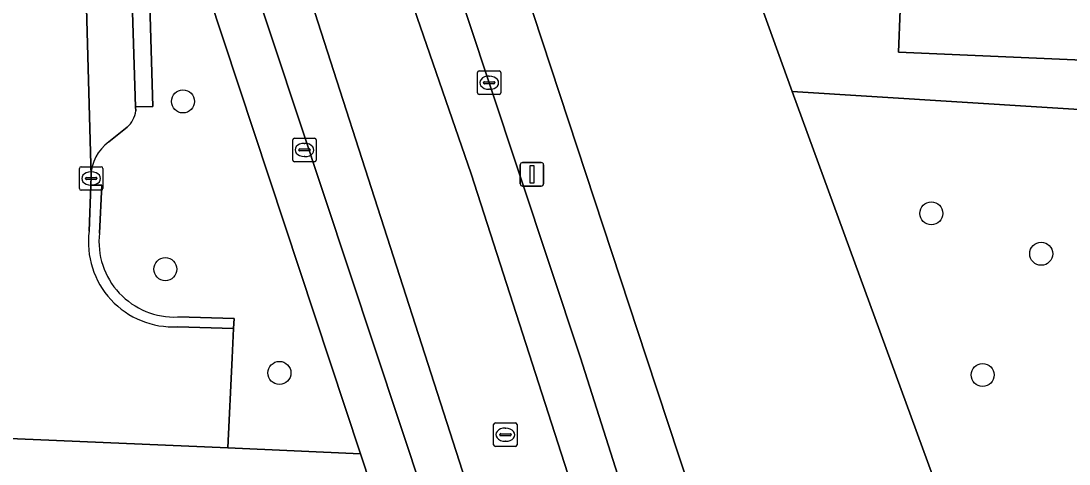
# Model space of a CAD drawing. Extents: x 162989 to 165008, y 383432 to 384338.
# Drawn here: x 164782.56 to 164827.09, y 383995.49 to 384014.31 of the extents above; entities that cross this region are included whole.
import ezdxf

# ---------------------------------------------------------------- set-up
doc = ezdxf.new("R2010")
doc.units = 0
for name, color, linetype in [('IMGEO_Boom', 7, 'Continuous'), ('IMGEO_Erf', 7, 'Continuous'), ('IMGEO_Groenvoorziening', 7, 'Continuous'), ('IMGEO_Kolk', 7, 'Continuous'), ('IMGEO_Lichtmast', 7, 'Continuous'), ('IMGEO_Pand', 7, 'Continuous'), ('IMGEO_Parkeervlak_open', 7, 'Continuous'), ('IMGEO_Rijbaan_lokaal_gesloten', 7, 'Continuous'), ('IMGEO_Rijbaan_lokaal_open', 7, 'Continuous'), ('IMGEO_Rioolput', 7, 'Continuous'), ('IMGEO_Voetpad_open', 7, 'Continuous')]:
    doc.layers.add(name, color=color, linetype=linetype)

msp = doc.modelspace()

# ---------------------------------------------------------------- linework, layer by layer
at = {"layer": 'IMGEO_Boom'}
for centre in [(164789.44, 384010.889), (164821.236, 384006.133), (164825.903, 384004.416), (164788.692, 384003.763), (164793.54, 383999.356), (164823.416, 383999.269)]:
    msp.add_circle(centre, 0.489, dxfattribs=at)
at = {"layer": 'IMGEO_Erf'}
for points in [[(164810.273, 384025.317), (164815.317, 384011.305), (164843.99, 384009.515), (164862.798, 384008.341), (164861.978, 384010.239), (164844.081, 384011.032), (164838.496, 384011.28), (164838.586, 384013.183), (164833.417, 384013.406), (164833.483, 384015.386)], [(164829.751, 384015.538), (164829.667, 384013.559), (164829.612, 384012.563), (164819.837, 384012.974), (164820.059, 384018.347)]]:
    msp.add_lwpolyline(points, dxfattribs=at)
at = {"layer": 'IMGEO_Groenvoorziening'}
msp.add_lwpolyline([(164821.286, 383995.015), (164815.317, 384011.305), (164810.273, 384025.317), (164801.759, 384022.431), (164809.14, 384000), (164811.892, 383991.635), (164821.649, 383993.92)], close=True, dxfattribs=at)
for points in [[(164789.217, 384001.734), (164791.609, 384001.671), (164791.587, 384001.244), (164791.524, 384000), (164791.345, 383996.173), (164796.977, 383995.926), (164789.868, 384017.409), (164787.975, 384016.936), (164788.163, 384010.679), (164787.426, 384010.652), (164787.432, 384010.483)], [(164867.228, 383999.037), (164859.398, 383998.529), (164843.369, 383999.173), (164843.99, 384009.515), (164815.317, 384011.305), (164821.286, 383995.015), (164855.424, 383993.415), (164855.752, 383993.549), (164855.818, 383993.454), (164869.405, 383992.881)], [(164787.067, 384009.801), (164786.295, 384009.169)], [(164785.534, 384007.701), (164785.525, 384007.338), (164785.987, 384007.329), (164785.89, 384005.297)]]:
    msp.add_lwpolyline(points, dxfattribs=at)
for centre, radius, start, end in [((164786.411, 384010.591), 1.027, 309.7195, 353.97), ((164787.315, 384007.709), 1.781, 124.941, 180.2553), ((164789.078, 384004.939), 3.208, 173.5971, 272.4794)]:
    msp.add_arc(centre, radius, start, end, dxfattribs=at)
at = {"layer": 'IMGEO_Kolk'}
for p, q in [((164801.951, 384011.258), (164801.951, 384012.11)), ((164802.026, 384012.184), (164802.878, 384012.184)), ((164802.439, 384011.964), (164802.464, 384011.964)), ((164802.952, 384012.11), (164802.952, 384011.258)), ((164802.21, 384011.678), (164802.21, 384011.69)), ((164802.648, 384011.641), (164802.25, 384011.641)), ((164802.253, 384011.727), (164802.651, 384011.727)), ((164802.462, 384011.404), (164802.437, 384011.404)), ((164802.694, 384011.69), (164802.694, 384011.678)), ((164802.878, 384011.184), (164802.026, 384011.184)), ((164794.104, 384008.4), (164794.104, 384009.252)), ((164794.179, 384009.326), (164795.031, 384009.326)), ((164795.105, 384009.252), (164795.105, 384008.4)), ((164794.363, 384008.82), (164794.363, 384008.832)), ((164794.801, 384008.783), (164794.403, 384008.783)), ((164794.406, 384008.869), (164794.804, 384008.869)), ((164794.592, 384009.106), (164794.617, 384009.106)), ((164794.847, 384008.832), (164794.847, 384008.82)), ((164795.031, 384008.326), (164794.179, 384008.326)), ((164794.615, 384008.546), (164794.59, 384008.546)), ((164785.04, 384007.19), (164785.04, 384008.042)), ((164785.115, 384008.116), (164785.967, 384008.116)), ((164785.528, 384007.896), (164785.553, 384007.896)), ((164786.041, 384008.042), (164786.041, 384007.19)), ((164785.299, 384007.61), (164785.299, 384007.622)), ((164785.737, 384007.573), (164785.339, 384007.573)), ((164785.342, 384007.659), (164785.74, 384007.659)), ((164785.783, 384007.622), (164785.783, 384007.61)), ((164785.967, 384007.116), (164785.115, 384007.116)), ((164785.551, 384007.336), (164785.526, 384007.336))]:
    msp.add_line(p, q, dxfattribs=at)
for points in [[(164801.951, 384011.258), (164801.951, 384012.11)], [(164802.026, 384012.184), (164802.878, 384012.184)], [(164802.952, 384012.11), (164802.952, 384011.258)], [(164802.878, 384011.184), (164802.026, 384011.184)], [(164794.104, 384008.4), (164794.104, 384009.252)], [(164794.179, 384009.326), (164795.031, 384009.326)], [(164795.105, 384009.252), (164795.105, 384008.4)], [(164795.031, 384008.326), (164794.179, 384008.326)], [(164785.04, 384007.19), (164785.04, 384008.042)], [(164785.115, 384008.116), (164785.967, 384008.116)], [(164786.041, 384008.042), (164786.041, 384007.19)], [(164785.967, 384007.116), (164785.115, 384007.116)]]:
    msp.add_lwpolyline(points, dxfattribs=at)
for centre, radius, start, end in [((164802.028, 384012.108), 0.0765, 91.552, 178.448), ((164802.028, 384012.108), 0.0765, 91.552, 178.448), ((164802.876, 384012.108), 0.0765, 1.552, 88.448), ((164802.876, 384012.108), 0.0765, 1.552, 88.448), ((164802.25, 384011.687), 0.0403, 85.8775, 175.7526), ((164802.247, 384011.677), 0.0366, 178.938, 274.7102), ((164802.651, 384011.684), 0.043, 264.8664, 352.4533), ((164802.655, 384011.689), 0.0386, 1.7309, 96.639), ((164802.028, 384011.26), 0.0765, 181.552, 268.448), ((164802.028, 384011.26), 0.0765, 181.552, 268.448), ((164802.876, 384011.26), 0.0765, 271.552, 358.448), ((164802.876, 384011.26), 0.0765, 271.552, 358.448), ((164794.181, 384009.25), 0.0765, 91.552, 178.448), ((164794.181, 384009.25), 0.0765, 91.552, 178.448), ((164795.029, 384009.25), 0.0765, 1.552, 88.448), ((164795.029, 384009.25), 0.0765, 1.552, 88.448), ((164794.403, 384008.829), 0.0403, 85.8775, 175.7526), ((164794.4, 384008.819), 0.0366, 178.938, 274.7102), ((164794.804, 384008.826), 0.043, 264.8664, 352.4533), ((164794.808, 384008.831), 0.0386, 1.7309, 96.639), ((164794.181, 384008.402), 0.0765, 181.552, 268.448), ((164794.181, 384008.402), 0.0765, 181.552, 268.448), ((164795.029, 384008.402), 0.0765, 271.552, 358.448), ((164795.029, 384008.402), 0.0765, 271.552, 358.448), ((164785.117, 384008.04), 0.0765, 91.552, 178.448), ((164785.117, 384008.04), 0.0765, 91.552, 178.448), ((164785.965, 384008.04), 0.0765, 1.552, 88.448), ((164785.965, 384008.04), 0.0765, 1.552, 88.448), ((164785.339, 384007.619), 0.0403, 85.8775, 175.7526), ((164785.336, 384007.609), 0.0366, 178.938, 274.7102), ((164785.74, 384007.616), 0.043, 264.8664, 352.4533), ((164785.744, 384007.621), 0.0386, 1.7309, 96.639), ((164785.117, 384007.192), 0.0765, 181.552, 268.448), ((164785.117, 384007.192), 0.0765, 181.552, 268.448), ((164785.965, 384007.192), 0.0765, 271.552, 358.448), ((164785.965, 384007.192), 0.0765, 271.552, 358.448)]:
    msp.add_arc(centre, radius, start, end, dxfattribs=at)
for centre, major_axis, ratio, start_param, end_param in [((164802.438, 384011.684), (-0.387, 0.002), 0.722429, 4.712389, 7.853982), ((164802.463, 384011.684), (-0.39, 0.002), 0.717154, 1.570796, 4.712389), ((164794.591, 384008.826), (-0.387, 0.002), 0.722429, 4.712389, 7.853982), ((164794.616, 384008.826), (-0.39, 0.002), 0.717154, 1.570796, 4.712389), ((164785.527, 384007.616), (-0.387, 0.002), 0.722429, 4.712389, 7.853982), ((164785.552, 384007.616), (-0.39, 0.002), 0.717154, 1.570796, 4.712389)]:
    msp.add_ellipse(centre, major_axis=major_axis, ratio=ratio, start_param=start_param, end_param=end_param, dxfattribs=at)
at = {"layer": 'IMGEO_Lichtmast'}
for p, q in [((164803.871, 384008.294), (164804.661, 384008.294)), ((164804.661, 384008.294), (164803.871, 384008.294)), ((164803.771, 384007.394), (164803.771, 384008.194)), ((164803.771, 384008.194), (164803.771, 384007.394)), ((164804.761, 384008.194), (164804.761, 384007.394)), ((164804.761, 384007.394), (164804.761, 384008.194)), ((164804.661, 384007.294), (164803.871, 384007.294)), ((164803.871, 384007.294), (164804.661, 384007.294))]:
    msp.add_line(p, q, dxfattribs=at)
msp.add_lwpolyline([(164804.191, 384008.169), (164804.341, 384008.169), (164804.341, 384007.419), (164804.191, 384007.419), (164804.191, 384008.169)], dxfattribs=at)
for centre, start, end in [((164803.871, 384008.194), 90, 180), ((164803.871, 384008.194), 90, 180), ((164804.661, 384008.194), 0, 90), ((164804.661, 384008.194), 360, 90), ((164803.871, 384007.394), 180, 270), ((164803.871, 384007.394), 180, 270), ((164804.661, 384007.394), 270, 0), ((164804.661, 384007.394), 270, 0)]:
    msp.add_arc(centre, 0.1, start, end, dxfattribs=at)
at = {"layer": 'IMGEO_Pand'}
msp.add_lwpolyline([(164820.059, 384018.347), (164819.837, 384012.974), (164829.612, 384012.563), (164829.667, 384013.559), (164829.751, 384015.538)], dxfattribs=at)
at = {"layer": 'IMGEO_Parkeervlak_open'}
for points in [[(164785.111, 384023.043), (164785.534, 384007.701)], [(164802.933, 383984.323), (164790.081, 384023.032)], [(164787.432, 384010.483), (164787.426, 384010.652), (164787.116, 384020.501)], [(164788.977, 384020.079), (164789.298, 384019.129), (164789.868, 384017.409), (164796.977, 383995.926), (164797.872, 383993.221), (164800.075, 383986.563)], [(164786.295, 384009.169), (164787.067, 384009.801)]]:
    msp.add_lwpolyline(points, dxfattribs=at)
for centre, radius, start, end in [((164786.411, 384010.591), 1.027, 309.7195, 353.97), ((164787.315, 384007.709), 1.781, 124.941, 180.2553)]:
    msp.add_arc(centre, radius, start, end, dxfattribs=at)
at = {"layer": 'IMGEO_Rijbaan_lokaal_gesloten'}
for points in [[(164792.78, 384021.723), (164805.457, 383982.348), (164809.47, 383983.639), (164801.682, 384007.815), (164794.268, 384029.303)], [(164794.268, 384029.303), (164801.682, 384007.815), (164809.47, 383983.639), (164811.379, 383984.253), (164811.01, 383985.337), (164810.735, 383986.147), (164809.192, 383991.004), (164806.333, 384000), (164802.451, 384011.684), (164799.183, 384021.558)], [(164789.545, 384024.631), (164790.081, 384023.032), (164802.933, 383984.323), (164802.994, 383984.138), (164803.749, 383981.799), (164805.457, 383982.348), (164792.78, 384021.723)]]:
    msp.add_lwpolyline(points, dxfattribs=at)
at = {"layer": 'IMGEO_Rijbaan_lokaal_open'}
for points in [[(164785.45, 384005.378), (164785.525, 384007.338), (164785.534, 384007.701), (164785.111, 384023.043), (164785.077, 384023.555)], [(164779.825, 384022.483), (164779.698, 384018.825), (164779.891, 384018.814), (164779.869, 384018.525), (164779.688, 384018.534), (164778.898, 384000), (164778.759, 383996.718), (164791.345, 383996.173), (164791.524, 384000), (164791.587, 384001.244), (164789.211, 384001.316)]]:
    msp.add_lwpolyline(points, dxfattribs=at)
msp.add_arc((164789.028, 384004.919), 3.607, 172.6873, 272.9058, dxfattribs=at)
at = {"layer": 'IMGEO_Rioolput'}
for p, q in [((164802.639, 383996.307), (164802.639, 383997.159)), ((164802.714, 383997.233), (164803.566, 383997.233)), ((164803.64, 383997.159), (164803.64, 383996.307)), ((164802.898, 383996.727), (164802.898, 383996.739)), ((164803.336, 383996.69), (164802.938, 383996.69)), ((164802.941, 383996.776), (164803.339, 383996.776)), ((164803.127, 383997.013), (164803.152, 383997.013)), ((164803.382, 383996.739), (164803.382, 383996.727)), ((164803.566, 383996.233), (164802.714, 383996.233)), ((164803.15, 383996.453), (164803.125, 383996.453))]:
    msp.add_line(p, q, dxfattribs=at)
for points in [[(164802.639, 383996.307), (164802.639, 383997.159)], [(164802.714, 383997.233), (164803.566, 383997.233)], [(164803.64, 383997.159), (164803.64, 383996.307)], [(164803.566, 383996.233), (164802.714, 383996.233)]]:
    msp.add_lwpolyline(points, dxfattribs=at)
for centre, radius, start, end in [((164802.716, 383997.157), 0.0765, 91.552, 178.448), ((164802.716, 383997.157), 0.0765, 91.552, 178.448), ((164803.564, 383997.157), 0.0765, 1.552, 88.448), ((164803.564, 383997.157), 0.0765, 1.552, 88.448), ((164802.938, 383996.736), 0.0403, 85.8775, 175.7526), ((164802.935, 383996.726), 0.0366, 178.938, 274.7102), ((164803.339, 383996.733), 0.043, 264.8664, 352.4533), ((164803.343, 383996.738), 0.0386, 1.7309, 96.639), ((164802.716, 383996.309), 0.0765, 181.552, 268.448), ((164802.716, 383996.309), 0.0765, 181.552, 268.448), ((164803.564, 383996.309), 0.0765, 271.552, 358.448), ((164803.564, 383996.309), 0.0765, 271.552, 358.448)]:
    msp.add_arc(centre, radius, start, end, dxfattribs=at)
for centre, major_axis, ratio, start_param, end_param in [((164803.126, 383996.733), (-0.387, 0.002), 0.722429, 4.712389, 7.853982), ((164803.151, 383996.733), (-0.39, 0.002), 0.717154, 1.570796, 4.712389)]:
    msp.add_ellipse(centre, major_axis=major_axis, ratio=ratio, start_param=start_param, end_param=end_param, dxfattribs=at)
at = {"layer": 'IMGEO_Voetpad_open'}
msp.add_lwpolyline([(164801.759, 384022.431), (164799.183, 384021.558), (164802.451, 384011.684), (164806.333, 384000), (164809.192, 383991.004), (164811.892, 383991.635), (164809.14, 384000)], close=True, dxfattribs=at)
for points in [[(164787.116, 384020.501), (164787.426, 384010.652), (164788.163, 384010.679), (164787.975, 384016.936), (164787.92, 384018.785), (164787.864, 384020.634)], [(164771.841, 384019.159), (164770.855, 384000), (164770.443, 383991.988), (164771.376, 383991.941), (164776.649, 383991.673), (164780.303, 383991.494), (164780.429, 383994.07), (164784.812, 383993.808), (164790.264, 383993.562), (164790.769, 383993.539), (164795.379, 383993.366), (164795.235, 383990.356), (164794.059, 383965.791), (164806.919, 383965.184), (164806.817, 383965.603), (164794.574, 383966.204), (164795.836, 383993.321), (164797.872, 383993.221), (164796.977, 383995.926), (164791.345, 383996.173), (164778.759, 383996.718), (164774.367, 383996.905), (164774.51, 384000), (164775.324, 384018.76)], [(164785.89, 384005.297), (164785.987, 384007.329), (164785.525, 384007.338), (164785.45, 384005.378)], [(164789.211, 384001.316), (164791.587, 384001.244), (164791.609, 384001.671), (164789.217, 384001.734)]]:
    msp.add_lwpolyline(points, dxfattribs=at)
for centre, radius, start, end in [((164789.028, 384004.919), 3.607, 172.6873, 272.9058), ((164789.078, 384004.939), 3.208, 173.5971, 272.4794)]:
    msp.add_arc(centre, radius, start, end, dxfattribs=at)

doc.saveas('drawing.dxf')
